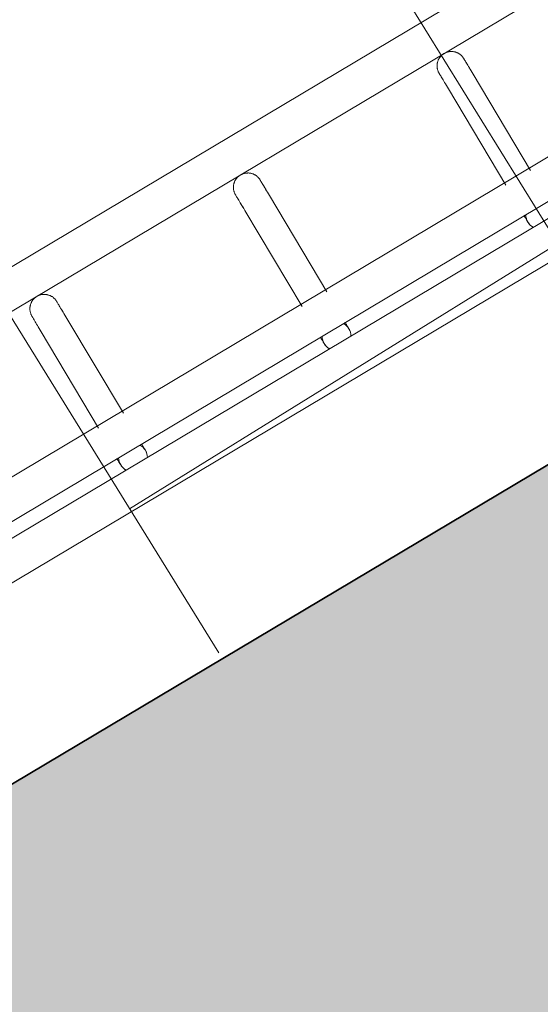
# Model space of a CAD drawing. Header units: metres. Extents: x 127444 to 127966, y 464485 to 464708.
# Tile 307 of 425: x 127924.45 to 127924.558, y 464650.159 to 464650.364. Entities that reach past the tile are written whole.
import ezdxf

# ---------------------------------------------------------------- set-up
doc = ezdxf.new("R2010")
doc.units = ezdxf.units.M
for name, color, linetype, lineweight in [('A-FLOR-HRAL', 11, 'Continuous', 9), ('B-WE-VH-VERHARDING_BETONSTRAATSTEEN-A-200', 8, 'Continuous', 9), ('N-WE-VH-VERHARDING_BETON-A', 252, 'Continuous', 18), ('N-WE-VH-VERHARDING_BETON-G', 252, 'Continuous', 35), ('S-BEAM', 12, 'Continuous', 9)]:
    doc.layers.add(name, color=color, linetype=linetype, lineweight=lineweight)

# ---------------------------------------------------------------- blocks, each defined once
blk = doc.blocks.new('34_22_B_BNP_Hekwerk_Integra_Schuin - Integra_Schuin_1000-4876941--2_00_00')
at = {"layer": 'A-FLOR-HRAL'}
for p, q in [((2736.98, 47.13), (-1956.09, 47.13)), ((-1956.09, 39.13), (2736.98, 39.13)), ((2736.97, 9.5), (-1956.09, 9.5)), ((-1956.09, 1.5), (2736.97, 1.5)), ((2736.97, -1.5), (-1956.09, -1.5)), ((-1956.09, -9.5), (2736.97, -9.5))]:
    blk.add_line(p, q, dxfattribs=at)
at = {"layer": 'S-BEAM'}
for p, q in [((283.55, 32.34), (283.55, 8.96)), ((283.55, 32.34), (283.55, 8.96)), ((283.55, 32.34), (283.55, 8.96)), ((283.55, 32.34), (283.55, 8.97)), ((289.55, 8.96), (289.55, 32.34)), ((289.55, 8.96), (289.55, 32.34)), ((289.55, 8.96), (289.55, 32.34)), ((289.55, 8.97), (289.55, 32.34)), ((332.95, 32.34), (332.95, 8.96)), ((332.95, 32.34), (332.95, 8.96)), ((332.95, 32.34), (332.95, 8.96)), ((332.95, 32.34), (332.95, 8.97)), ((338.95, 8.96), (338.95, 32.34)), ((338.95, 8.96), (338.95, 32.34)), ((338.95, 8.96), (338.95, 32.34)), ((338.95, 8.97), (338.95, 32.34)), ((382.39, 32.34), (382.39, 8.96)), ((382.39, 32.34), (382.39, 8.96)), ((382.39, 32.34), (382.39, 8.96)), ((382.39, 32.34), (382.39, 8.97)), ((388.39, 8.96), (388.39, 32.34)), ((388.39, 8.96), (388.39, 32.34)), ((388.39, 8.96), (388.39, 32.34)), ((388.39, 8.97), (388.39, 32.34))]:
    blk.add_line(p, q, dxfattribs=at)
at = {"layer": 'S-BEAM', "flags": 128}
for points in [[(283.55, 36.13), (283.55, 36.25), (283.56, 36.36), (283.57, 36.48), (283.59, 36.6), (283.61, 36.72), (283.64, 36.84), (283.67, 36.95), (283.7, 37.07), (283.74, 37.18), (283.79, 37.29), (283.84, 37.4), (283.89, 37.51), (283.95, 37.62), (284.01, 37.72), (284.08, 37.82), (284.15, 37.92), (284.22, 38.01), (284.3, 38.1), (284.38, 38.19), (284.46, 38.28), (284.55, 38.36), (284.64, 38.44), (284.73, 38.51), (284.83, 38.58), (284.93, 38.65), (285.03, 38.71), (285.14, 38.77), (285.24, 38.83), (285.35, 38.88), (285.46, 38.92), (285.58, 38.96), (285.69, 39), (285.81, 39.03), (285.92, 39.06), (286.04, 39.08), (286.16, 39.1), (286.28, 39.11), (286.4, 39.12), (286.52, 39.12), (286.64, 39.12), (286.76, 39.12), (286.88, 39.11), (287, 39.09), (287.12, 39.07), (287.23, 39.05), (287.35, 39.02), (287.46, 38.98), (287.58, 38.94), (287.69, 38.9), (287.8, 38.85), (287.91, 38.8), (288.01, 38.74), (288.12, 38.68), (288.22, 38.62), (288.32, 38.55), (288.41, 38.48), (288.51, 38.4), (288.6, 38.32), (288.68, 38.24), (288.76, 38.15), (288.84, 38.06), (288.92, 37.97), (288.99, 37.87), (289.06, 37.77), (289.12, 37.67), (289.18, 37.57), (289.24, 37.46), (289.29, 37.35), (289.34, 37.24), (289.38, 37.13), (289.42, 37.02), (289.45, 36.9), (289.48, 36.78), (289.5, 36.67), (289.52, 36.55), (289.54, 36.43), (289.55, 36.31), (289.55, 36.19), (289.55, 36.13)], [(283.59, 36.6), (283.61, 36.72), (283.64, 36.84), (283.67, 36.95), (283.7, 37.07), (283.74, 37.18), (283.79, 37.29), (283.84, 37.4), (283.89, 37.51), (283.95, 37.62), (284.01, 37.72), (284.08, 37.82), (284.15, 37.92), (284.22, 38.01), (284.3, 38.1), (284.38, 38.19), (284.46, 38.28), (284.55, 38.36), (284.64, 38.44), (284.73, 38.51), (284.83, 38.58), (284.93, 38.65), (285.03, 38.71), (285.14, 38.77), (285.24, 38.83), (285.35, 38.88), (285.46, 38.92), (285.58, 38.96), (285.69, 39), (285.81, 39.03), (285.92, 39.06), (286.04, 39.08), (286.16, 39.1), (286.28, 39.11), (286.4, 39.12), (286.52, 39.12), (286.64, 39.12), (286.76, 39.12), (286.88, 39.11), (287, 39.09), (287.12, 39.07), (287.23, 39.05), (287.35, 39.02), (287.46, 38.98), (287.58, 38.94), (287.69, 38.9), (287.8, 38.85), (287.91, 38.8), (288.01, 38.74), (288.12, 38.68), (288.22, 38.62), (288.32, 38.55), (288.41, 38.48), (288.51, 38.4), (288.6, 38.32), (288.68, 38.24), (288.76, 38.15), (288.84, 38.06), (288.92, 37.97), (288.99, 37.87), (289.06, 37.77), (289.12, 37.67), (289.18, 37.57), (289.24, 37.46), (289.29, 37.35), (289.34, 37.24), (289.38, 37.13), (289.42, 37.02), (289.45, 36.9), (289.48, 36.78), (289.5, 36.67), (289.52, 36.55), (289.54, 36.43), (289.55, 36.31), (289.55, 36.19), (289.55, 36.13)], [(332.95, 36.13), (332.95, 36.25), (332.96, 36.36), (332.97, 36.48), (332.99, 36.6), (333.01, 36.72), (333.04, 36.84), (333.07, 36.95), (333.1, 37.07), (333.14, 37.18), (333.19, 37.29), (333.24, 37.4), (333.29, 37.51), (333.35, 37.62), (333.41, 37.72), (333.48, 37.82), (333.55, 37.92), (333.62, 38.01), (333.7, 38.1), (333.78, 38.19), (333.86, 38.28), (333.95, 38.36), (334.04, 38.44), (334.13, 38.51), (334.23, 38.58), (334.33, 38.65), (334.43, 38.71), (334.54, 38.77), (334.64, 38.83), (334.75, 38.88), (334.86, 38.92), (334.98, 38.96), (335.09, 39), (335.21, 39.03), (335.32, 39.06), (335.44, 39.08), (335.56, 39.1), (335.68, 39.11), (335.8, 39.12), (335.92, 39.12), (336.04, 39.12), (336.16, 39.12), (336.28, 39.11), (336.4, 39.09), (336.52, 39.07), (336.63, 39.05), (336.75, 39.02), (336.86, 38.98), (336.98, 38.94), (337.09, 38.9), (337.2, 38.85), (337.31, 38.8), (337.41, 38.74), (337.52, 38.68), (337.62, 38.62), (337.72, 38.55), (337.81, 38.48), (337.91, 38.4), (337.99, 38.32), (338.08, 38.24), (338.16, 38.15), (338.24, 38.06), (338.32, 37.97), (338.39, 37.87), (338.46, 37.77), (338.52, 37.67), (338.58, 37.57), (338.64, 37.46), (338.69, 37.35), (338.74, 37.24), (338.78, 37.13), (338.82, 37.02), (338.85, 36.9), (338.88, 36.78), (338.9, 36.67), (338.92, 36.55), (338.94, 36.43), (338.95, 36.31), (338.95, 36.19), (338.95, 36.13)], [(332.99, 36.6), (333.01, 36.72), (333.04, 36.84), (333.07, 36.95), (333.1, 37.07), (333.14, 37.18), (333.19, 37.29), (333.24, 37.4), (333.29, 37.51), (333.35, 37.62), (333.41, 37.72), (333.48, 37.82), (333.55, 37.92), (333.62, 38.01), (333.7, 38.1), (333.78, 38.19), (333.86, 38.28), (333.95, 38.36), (334.04, 38.44), (334.13, 38.51), (334.23, 38.58), (334.33, 38.65), (334.43, 38.71), (334.54, 38.77), (334.64, 38.83), (334.75, 38.88), (334.86, 38.92), (334.98, 38.96), (335.09, 39), (335.21, 39.03), (335.32, 39.06), (335.44, 39.08), (335.56, 39.1), (335.68, 39.11), (335.8, 39.12), (335.92, 39.12), (336.04, 39.12), (336.16, 39.12), (336.28, 39.11), (336.4, 39.09), (336.52, 39.07), (336.63, 39.05), (336.75, 39.02), (336.86, 38.98), (336.98, 38.94), (337.09, 38.9), (337.2, 38.85), (337.31, 38.8), (337.41, 38.74), (337.52, 38.68), (337.62, 38.62), (337.72, 38.55), (337.81, 38.48), (337.91, 38.4), (337.99, 38.32), (338.08, 38.24), (338.16, 38.15), (338.24, 38.06), (338.32, 37.97), (338.39, 37.87), (338.46, 37.77), (338.52, 37.67), (338.58, 37.57), (338.64, 37.46), (338.69, 37.35), (338.74, 37.24), (338.78, 37.13), (338.82, 37.02), (338.85, 36.9), (338.88, 36.78), (338.9, 36.67), (338.92, 36.55), (338.94, 36.43), (338.95, 36.31), (338.95, 36.19), (338.95, 36.13)], [(382.39, 36.13), (382.39, 36.25), (382.4, 36.36), (382.41, 36.48), (382.43, 36.6), (382.45, 36.72), (382.48, 36.84), (382.51, 36.95), (382.54, 37.07), (382.58, 37.18), (382.63, 37.29), (382.68, 37.4), (382.73, 37.51), (382.79, 37.62), (382.85, 37.72), (382.91, 37.82), (382.98, 37.92), (383.06, 38.01), (383.13, 38.1), (383.22, 38.19), (383.3, 38.28), (383.39, 38.36), (383.48, 38.44), (383.57, 38.51), (383.67, 38.58), (383.77, 38.65), (383.87, 38.71), (383.98, 38.77), (384.08, 38.83), (384.19, 38.88), (384.3, 38.92), (384.42, 38.96), (384.53, 39), (384.65, 39.03), (384.76, 39.06), (384.88, 39.08), (385, 39.1), (385.12, 39.11), (385.24, 39.12), (385.36, 39.12), (385.48, 39.12), (385.6, 39.12), (385.72, 39.11), (385.84, 39.09), (385.95, 39.07), (386.07, 39.05), (386.19, 39.02), (386.3, 38.98), (386.42, 38.94), (386.53, 38.9), (386.64, 38.85), (386.75, 38.8), (386.85, 38.74), (386.96, 38.68), (387.06, 38.62), (387.16, 38.55), (387.25, 38.48), (387.34, 38.4), (387.43, 38.32), (387.52, 38.24), (387.6, 38.15), (387.68, 38.06), (387.76, 37.97), (387.83, 37.87), (387.9, 37.77), (387.96, 37.67), (388.02, 37.57), (388.08, 37.46), (388.13, 37.35), (388.17, 37.24), (388.22, 37.13), (388.25, 37.02), (388.29, 36.9), (388.32, 36.78), (388.34, 36.67), (388.36, 36.55), (388.37, 36.43), (388.38, 36.31), (388.39, 36.19), (388.39, 36.13)], [(382.43, 36.6), (382.45, 36.72), (382.48, 36.84), (382.51, 36.95), (382.54, 37.07), (382.58, 37.18), (382.63, 37.29), (382.68, 37.4), (382.73, 37.51), (382.79, 37.62), (382.85, 37.72), (382.91, 37.82), (382.98, 37.92), (383.06, 38.01), (383.13, 38.1), (383.22, 38.19), (383.3, 38.28), (383.39, 38.36), (383.48, 38.44), (383.57, 38.51), (383.67, 38.58), (383.77, 38.65), (383.87, 38.71), (383.98, 38.77), (384.08, 38.83), (384.19, 38.88), (384.3, 38.92), (384.42, 38.96), (384.53, 39), (384.65, 39.03), (384.76, 39.06), (384.88, 39.08), (385, 39.1), (385.12, 39.11), (385.24, 39.12), (385.36, 39.12), (385.48, 39.12), (385.6, 39.12), (385.72, 39.11), (385.84, 39.09), (385.95, 39.07), (386.07, 39.05), (386.19, 39.02), (386.3, 38.98), (386.42, 38.94), (386.53, 38.9), (386.64, 38.85), (386.75, 38.8), (386.85, 38.74), (386.96, 38.68), (387.06, 38.62), (387.16, 38.55), (387.25, 38.48), (387.34, 38.4), (387.43, 38.32), (387.52, 38.24), (387.6, 38.15), (387.68, 38.06), (387.76, 37.97), (387.83, 37.87), (387.9, 37.77), (387.96, 37.67), (388.02, 37.57), (388.08, 37.46), (388.13, 37.35), (388.17, 37.24), (388.22, 37.13), (388.25, 37.02), (388.29, 36.9), (388.32, 36.78), (388.34, 36.67), (388.36, 36.55), (388.37, 36.43), (388.38, 36.31), (388.39, 36.19), (388.39, 36.13)], [(283.55, 32.34), (283.55, 32.75), (283.55, 33.15), (283.55, 33.52), (283.55, 33.87), (283.55, 34.2), (283.55, 34.5), (283.55, 34.78), (283.55, 35.03), (283.55, 35.26), (283.55, 35.46), (283.55, 35.64), (283.55, 35.78), (283.55, 35.91), (283.55, 36), (283.55, 36.07), (283.55, 36.11), (283.55, 36.13)], [(283.55, 36.13), (283.55, 36.11), (283.55, 36.07), (283.55, 36), (283.55, 35.91), (283.55, 35.79), (283.55, 35.64), (283.55, 35.46), (283.55, 35.26), (283.55, 35.04), (283.55, 34.78), (283.55, 34.51), (283.55, 34.2), (283.55, 33.88), (283.55, 33.53), (283.55, 33.16), (283.55, 32.76), (283.55, 32.34), (283.55, 32.34)], [(289.55, 32.34), (289.55, 32.75), (289.55, 33.15), (289.55, 33.52), (289.55, 33.87), (289.55, 34.2), (289.55, 34.5), (289.55, 34.78), (289.55, 35.03), (289.55, 35.26), (289.55, 35.46), (289.55, 35.64), (289.55, 35.78), (289.55, 35.91), (289.55, 36), (289.55, 36.07), (289.55, 36.11), (289.55, 36.13)], [(289.55, 36.13), (289.55, 36.11), (289.55, 36.07), (289.55, 36), (289.55, 35.91), (289.55, 35.79), (289.55, 35.64), (289.55, 35.46), (289.55, 35.26), (289.55, 35.04), (289.55, 34.78), (289.55, 34.51), (289.55, 34.2), (289.55, 33.88), (289.55, 33.53), (289.55, 33.16), (289.55, 32.76), (289.55, 32.34), (289.55, 32.34)], [(289.55, 33.52), (289.55, 33.87), (289.55, 34.2), (289.55, 34.5), (289.55, 34.78), (289.55, 35.03), (289.55, 35.26), (289.55, 35.46), (289.55, 35.64), (289.55, 35.78), (289.55, 35.91), (289.55, 36), (289.55, 36.07), (289.55, 36.11), (289.55, 36.13)], [(289.55, 36.13), (289.55, 36.11), (289.55, 36.07), (289.55, 36), (289.55, 35.91), (289.55, 35.79), (289.55, 35.64), (289.55, 35.46), (289.55, 35.26), (289.55, 35.04), (289.55, 34.78), (289.55, 34.51), (289.55, 34.2), (289.55, 33.88), (289.55, 33.53)], [(332.95, 32.34), (332.95, 32.75), (332.95, 33.15), (332.95, 33.52), (332.95, 33.87), (332.95, 34.2), (332.95, 34.5), (332.95, 34.78), (332.95, 35.03), (332.95, 35.26), (332.95, 35.46), (332.95, 35.64), (332.95, 35.78), (332.95, 35.91), (332.95, 36), (332.95, 36.07), (332.95, 36.11), (332.95, 36.13)], [(332.95, 36.13), (332.95, 36.11), (332.95, 36.07), (332.95, 36), (332.95, 35.91), (332.95, 35.79), (332.95, 35.64), (332.95, 35.46), (332.95, 35.26), (332.95, 35.04), (332.95, 34.78), (332.95, 34.51), (332.95, 34.2), (332.95, 33.88), (332.95, 33.53), (332.95, 33.16), (332.95, 32.76), (332.95, 32.34), (332.95, 32.34)], [(338.95, 32.34), (338.95, 32.75), (338.95, 33.15), (338.95, 33.52), (338.95, 33.87), (338.95, 34.2), (338.95, 34.5), (338.95, 34.78), (338.95, 35.03), (338.95, 35.26), (338.95, 35.46), (338.95, 35.64), (338.95, 35.78), (338.95, 35.91), (338.95, 36), (338.95, 36.07), (338.95, 36.11), (338.95, 36.13)], [(338.95, 36.13), (338.95, 36.11), (338.95, 36.07), (338.95, 36), (338.95, 35.91), (338.95, 35.79), (338.95, 35.64), (338.95, 35.46), (338.95, 35.26), (338.95, 35.04), (338.95, 34.78), (338.95, 34.51), (338.95, 34.2), (338.95, 33.88), (338.95, 33.53), (338.95, 33.16), (338.95, 32.76), (338.95, 32.34), (338.95, 32.34)], [(338.95, 33.52), (338.95, 33.87), (338.95, 34.2), (338.95, 34.5), (338.95, 34.78), (338.95, 35.03), (338.95, 35.26), (338.95, 35.46), (338.95, 35.64), (338.95, 35.78), (338.95, 35.91), (338.95, 36), (338.95, 36.07), (338.95, 36.11), (338.95, 36.13)], [(338.95, 36.13), (338.95, 36.11), (338.95, 36.07), (338.95, 36), (338.95, 35.91), (338.95, 35.79), (338.95, 35.64), (338.95, 35.46), (338.95, 35.26), (338.95, 35.04), (338.95, 34.78), (338.95, 34.51), (338.95, 34.2), (338.95, 33.88), (338.95, 33.53)], [(382.39, 32.34), (382.39, 32.75), (382.39, 33.15), (382.39, 33.52), (382.39, 33.87), (382.39, 34.2), (382.39, 34.5), (382.39, 34.78), (382.39, 35.03), (382.39, 35.26), (382.39, 35.46), (382.39, 35.64), (382.39, 35.78), (382.39, 35.91), (382.39, 36), (382.39, 36.07), (382.39, 36.11), (382.39, 36.13)], [(382.39, 36.13), (382.39, 36.11), (382.39, 36.07), (382.39, 36), (382.39, 35.91), (382.39, 35.79), (382.39, 35.64), (382.39, 35.46), (382.39, 35.26), (382.39, 35.04), (382.39, 34.78), (382.39, 34.51), (382.39, 34.2), (382.39, 33.88), (382.39, 33.53), (382.39, 33.16), (382.39, 32.76), (382.39, 32.34), (382.39, 32.34)], [(388.39, 32.34), (388.39, 32.75), (388.39, 33.15), (388.39, 33.52), (388.39, 33.87), (388.39, 34.2), (388.39, 34.5), (388.39, 34.78), (388.39, 35.03), (388.39, 35.26), (388.39, 35.46), (388.39, 35.64), (388.39, 35.78), (388.39, 35.91), (388.39, 36), (388.39, 36.07), (388.39, 36.11), (388.39, 36.13)], [(388.39, 36.13), (388.39, 36.11), (388.39, 36.07), (388.39, 36), (388.39, 35.91), (388.39, 35.79), (388.39, 35.64), (388.39, 35.46), (388.39, 35.26), (388.39, 35.04), (388.39, 34.78), (388.39, 34.51), (388.39, 34.2), (388.39, 33.88), (388.39, 33.53), (388.39, 33.16), (388.39, 32.76), (388.39, 32.34), (388.39, 32.34)], [(388.39, 33.52), (388.39, 33.87), (388.39, 34.2), (388.39, 34.5), (388.39, 34.78), (388.39, 35.03), (388.39, 35.26), (388.39, 35.46), (388.39, 35.64), (388.39, 35.78), (388.39, 35.91), (388.39, 36), (388.39, 36.07), (388.39, 36.11), (388.39, 36.13)], [(388.39, 36.13), (388.39, 36.11), (388.39, 36.07), (388.39, 36), (388.39, 35.91), (388.39, 35.79), (388.39, 35.64), (388.39, 35.46), (388.39, 35.26), (388.39, 35.04), (388.39, 34.78), (388.39, 34.51), (388.39, 34.2), (388.39, 33.88), (388.39, 33.53)], [(283.55, 32.34), (283.55, 32.75), (283.55, 33.15), (283.55, 33.52), (283.55, 33.87), (283.55, 34.2)], [(283.55, 34.2), (283.55, 33.88), (283.55, 33.53), (283.55, 33.16), (283.55, 32.76), (283.55, 32.34), (283.55, 32.34)], [(332.95, 32.34), (332.95, 32.75), (332.95, 33.15), (332.95, 33.52), (332.95, 33.87), (332.95, 34.2)], [(332.95, 34.2), (332.95, 33.88), (332.95, 33.53), (332.95, 33.16), (332.95, 32.76), (332.95, 32.34), (332.95, 32.34)], [(382.39, 32.34), (382.39, 32.75), (382.39, 33.15), (382.39, 33.52), (382.39, 33.87), (382.39, 34.2)], [(382.39, 34.2), (382.39, 33.88), (382.39, 33.53), (382.39, 33.16), (382.39, 32.76), (382.39, 32.34), (382.39, 32.34)], [(283.55, 1.58), (283.55, 1.38), (283.55, 1.19), (283.55, 1.02), (283.55, 0.86), (283.55, 0.71), (283.55, 0.58), (283.55, 0.46), (283.55, 0.35), (283.55, 0.26), (283.55, 0.18), (283.55, 0.12), (283.55, 0.07), (283.55, 0.03), (283.55, 0.01), (283.55, 0)], [(283.55, 1.58), (283.55, 1.38), (283.55, 1.19), (283.55, 1.02), (283.55, 0.86), (283.55, 0.71), (283.55, 0.58), (283.55, 0.46), (283.55, 0.35), (283.55, 0.26), (283.55, 0.18), (283.55, 0.12), (283.55, 0.07), (283.55, 0.03), (283.55, 0.01), (283.55, 0)], [(283.55, 0), (283.55, 0.01), (283.55, 0.03), (283.55, 0.06), (283.55, 0.11), (283.55, 0.18), (283.55, 0.26), (283.55, 0.35), (283.55, 0.46), (283.55, 0.58), (283.55, 0.71), (283.55, 0.86), (283.55, 1.02), (283.55, 1.19), (283.55, 1.37), (283.55, 1.57)], [(283.55, 0), (283.55, 0.01), (283.55, 0.03), (283.55, 0.06), (283.55, 0.11), (283.55, 0.18), (283.55, 0.26), (283.55, 0.35), (283.55, 0.46), (283.55, 0.58), (283.55, 0.71), (283.55, 0.86), (283.55, 1.02), (283.55, 1.19), (283.55, 1.37), (283.55, 1.57)], [(283.6, -0.54), (283.58, -0.42), (283.57, -0.3), (283.56, -0.18), (283.55, -0.06), (283.55, 0)], [(283.6, -0.54), (283.58, -0.42), (283.57, -0.3), (283.56, -0.18), (283.55, -0.06), (283.55, 0)], [(289.55, 0), (289.55, -0.12), (289.54, -0.24), (289.53, -0.36), (289.51, -0.48), (289.49, -0.6)], [(289.55, 0), (289.55, -0.12), (289.54, -0.24), (289.53, -0.36), (289.51, -0.48), (289.49, -0.6)], [(289.55, 1.58), (289.55, 1.38), (289.55, 1.19), (289.55, 1.02), (289.55, 0.86), (289.55, 0.71), (289.55, 0.58), (289.55, 0.46), (289.55, 0.35), (289.55, 0.26), (289.55, 0.18), (289.55, 0.12), (289.55, 0.07), (289.55, 0.03), (289.55, 0.01), (289.55, 0)], [(289.55, 1.58), (289.55, 1.38), (289.55, 1.19), (289.55, 1.02), (289.55, 0.86), (289.55, 0.71), (289.55, 0.58), (289.55, 0.46), (289.55, 0.35), (289.55, 0.26), (289.55, 0.18), (289.55, 0.12), (289.55, 0.07), (289.55, 0.03), (289.55, 0.01), (289.55, 0)], [(289.55, 0), (289.55, 0.01), (289.55, 0.03), (289.55, 0.06), (289.55, 0.11), (289.55, 0.18), (289.55, 0.26), (289.55, 0.35), (289.55, 0.46), (289.55, 0.58), (289.55, 0.71), (289.55, 0.86), (289.55, 1.02), (289.55, 1.19), (289.55, 1.37), (289.55, 1.57)], [(289.55, 0), (289.55, 0.01), (289.55, 0.03), (289.55, 0.06), (289.55, 0.11), (289.55, 0.18), (289.55, 0.26), (289.55, 0.35), (289.55, 0.46), (289.55, 0.58), (289.55, 0.71), (289.55, 0.86), (289.55, 1.02), (289.55, 1.19), (289.55, 1.37), (289.55, 1.57)], [(332.95, 1.58), (332.95, 1.38), (332.95, 1.19), (332.95, 1.02), (332.95, 0.86), (332.95, 0.71), (332.95, 0.58), (332.95, 0.46), (332.95, 0.35), (332.95, 0.26), (332.95, 0.18), (332.95, 0.12), (332.95, 0.07), (332.95, 0.03), (332.95, 0.01), (332.95, 0)], [(332.95, 1.58), (332.95, 1.38), (332.95, 1.19), (332.95, 1.02), (332.95, 0.86), (332.95, 0.71), (332.95, 0.58), (332.95, 0.46), (332.95, 0.35), (332.95, 0.26), (332.95, 0.18), (332.95, 0.12), (332.95, 0.07), (332.95, 0.03), (332.95, 0.01), (332.95, 0)], [(332.95, 0), (332.95, 0.01), (332.95, 0.03), (332.95, 0.06), (332.95, 0.11), (332.95, 0.18), (332.95, 0.26), (332.95, 0.35), (332.95, 0.46), (332.95, 0.58), (332.95, 0.71), (332.95, 0.86), (332.95, 1.02), (332.95, 1.19), (332.95, 1.37), (332.95, 1.57)], [(332.95, 0), (332.95, 0.01), (332.95, 0.03), (332.95, 0.06), (332.95, 0.11), (332.95, 0.18), (332.95, 0.26), (332.95, 0.35), (332.95, 0.46), (332.95, 0.58), (332.95, 0.71), (332.95, 0.86), (332.95, 1.02), (332.95, 1.19), (332.95, 1.37), (332.95, 1.57)], [(333, -0.54), (332.98, -0.42), (332.97, -0.3), (332.96, -0.18), (332.95, -0.06), (332.95, 0)], [(333, -0.54), (332.98, -0.42), (332.97, -0.3), (332.96, -0.18), (332.95, -0.06), (332.95, 0)], [(338.95, 0), (338.95, -0.12), (338.94, -0.24), (338.93, -0.36), (338.91, -0.48), (338.89, -0.6)], [(338.95, 0), (338.95, -0.12), (338.94, -0.24), (338.93, -0.36), (338.91, -0.48), (338.89, -0.6)], [(338.95, 1.58), (338.95, 1.38), (338.95, 1.19), (338.95, 1.02), (338.95, 0.86), (338.95, 0.71), (338.95, 0.58), (338.95, 0.46), (338.95, 0.35), (338.95, 0.26), (338.95, 0.18), (338.95, 0.12), (338.95, 0.07), (338.95, 0.03), (338.95, 0.01), (338.95, 0)], [(338.95, 1.58), (338.95, 1.38), (338.95, 1.19), (338.95, 1.02), (338.95, 0.86), (338.95, 0.71), (338.95, 0.58), (338.95, 0.46), (338.95, 0.35), (338.95, 0.26), (338.95, 0.18), (338.95, 0.12), (338.95, 0.07), (338.95, 0.03), (338.95, 0.01), (338.95, 0)], [(338.95, 0), (338.95, 0.01), (338.95, 0.03), (338.95, 0.06), (338.95, 0.11), (338.95, 0.18), (338.95, 0.26), (338.95, 0.35), (338.95, 0.46), (338.95, 0.58), (338.95, 0.71), (338.95, 0.86), (338.95, 1.02), (338.95, 1.19), (338.95, 1.37), (338.95, 1.57)], [(338.95, 0), (338.95, 0.01), (338.95, 0.03), (338.95, 0.06), (338.95, 0.11), (338.95, 0.18), (338.95, 0.26), (338.95, 0.35), (338.95, 0.46), (338.95, 0.58), (338.95, 0.71), (338.95, 0.86), (338.95, 1.02), (338.95, 1.19), (338.95, 1.37), (338.95, 1.57)], [(382.39, 1.58), (382.39, 1.38), (382.39, 1.19), (382.39, 1.02), (382.39, 0.86), (382.39, 0.71), (382.39, 0.58), (382.39, 0.46), (382.39, 0.35), (382.39, 0.26), (382.39, 0.18), (382.39, 0.12), (382.39, 0.07), (382.39, 0.03), (382.39, 0.01), (382.39, 0)], [(382.39, 1.58), (382.39, 1.38), (382.39, 1.19), (382.39, 1.02), (382.39, 0.86), (382.39, 0.71), (382.39, 0.58), (382.39, 0.46), (382.39, 0.35), (382.39, 0.26), (382.39, 0.18), (382.39, 0.12), (382.39, 0.07), (382.39, 0.03), (382.39, 0.01), (382.39, 0)], [(382.39, 0), (382.39, 0.01), (382.39, 0.03), (382.39, 0.06), (382.39, 0.11), (382.39, 0.18), (382.39, 0.26), (382.39, 0.35), (382.39, 0.46), (382.39, 0.58), (382.39, 0.71), (382.39, 0.86), (382.39, 1.02), (382.39, 1.19), (382.39, 1.37), (382.39, 1.57)], [(382.39, 0), (382.39, 0.01), (382.39, 0.03), (382.39, 0.06), (382.39, 0.11), (382.39, 0.18), (382.39, 0.26), (382.39, 0.35), (382.39, 0.46), (382.39, 0.58), (382.39, 0.71), (382.39, 0.86), (382.39, 1.02), (382.39, 1.19), (382.39, 1.37), (382.39, 1.57)], [(382.44, -0.54), (382.42, -0.42), (382.41, -0.3), (382.4, -0.18), (382.39, -0.06), (382.39, 0)], [(382.44, -0.54), (382.42, -0.42), (382.41, -0.3), (382.4, -0.18), (382.39, -0.06), (382.39, 0)], [(283.98, -1.55), (283.92, -1.44), (283.87, -1.34), (283.81, -1.23)], [(283.98, -1.55), (283.92, -1.44), (283.87, -1.34), (283.81, -1.23)], [(333.38, -1.55), (333.32, -1.44), (333.27, -1.34), (333.21, -1.23)], [(333.38, -1.55), (333.32, -1.44), (333.27, -1.34), (333.21, -1.23)], [(382.82, -1.55), (382.76, -1.44), (382.7, -1.34), (382.65, -1.23)], [(382.82, -1.55), (382.76, -1.44), (382.7, -1.34), (382.65, -1.23)]]:
    blk.add_lwpolyline(points, dxfattribs=at)
at = {"layer": 'S-BEAM'}
for centre, start, end in [((286.55, 0), 150, 180), ((286.55, 0), 165, 180), ((286.55, 0), 180, 210), ((286.55, 0), 180, 195), ((286.55, 0), 0, 30), ((286.55, 0), 330, 0), ((286.55, 0), 0, 15), ((286.55, 0), 345, 0), ((335.95, 0), 150, 180), ((335.95, 0), 165, 180), ((335.95, 0), 180, 210), ((335.95, 0), 180, 195), ((335.95, 0), 0, 30), ((335.95, 0), 330, 0), ((335.95, 0), 0, 15), ((335.95, 0), 345, 0), ((385.39, 0), 150, 180), ((385.39, 0), 165, 180), ((385.39, 0), 180, 210), ((385.39, 0), 180, 195)]:
    blk.add_arc(centre, 3, start, end, dxfattribs=at)

msp = doc.modelspace()

# ---------------------------------------------------------------- hatches: boundary and pattern name
at = {"layer": 'B-WE-VH-VERHARDING_BETONSTRAATSTEEN-A-200'}
h = msp.add_hatch(dxfattribs=at)
h.set_pattern_fill('AVH-BSS_KEIFORMAAT_ELLEBOOG-SO', color=256, angle=1, pattern_type=2)
h.set_pattern_definition([(31.81611, (127908.58607, 464613.06392), (0.03386772, 0.14457862), [0.315, -0.105]), (301.81611, (127908.47536, 464613.24236), (0.03386772, 0.14457862), [0.315, -0.105])])
h.paths.add_polyline_path([(127940.57923, 464651.66311), (127937.65926, 464649.92134), (127938.01786, 464649.32017), (127940.93783, 464651.06194)], flags=16)
h.paths.add_polyline_path([(127944.2228, 464653.02142), (127943.8642, 464653.62259), (127940.94423, 464651.88083), (127941.30283, 464651.27966)], flags=16)
edge = h.paths.add_edge_path(flags=16)
edge.add_arc((127917.88105, 464700.47107), 0.4, 30.8149, 210.8149)
edge.add_line((127917.53752, 464700.26616), (127921.37951, 464693.82496))
edge.add_arc((127921.72304, 464694.02987), 0.4, 210.8149, 390.8149)
edge.add_line((127922.06657, 464694.23477), (127918.22458, 464700.67597))
edge = h.paths.add_edge_path()
edge.add_line((127929.24995, 464697.53579), (127928.80329, 464697.26935))
edge.add_line((127928.80329, 464697.26935), (127928.62665, 464697.56548))
edge.add_line((127928.62665, 464697.56548), (127924.41416, 464695.05272))
edge.add_line((127924.41416, 464695.05272), (127919.91876, 464702.589))
edge.add_arc((127922.49521, 464704.12585), 3, 146.6578, 210.81611, ccw=False)
edge.add_line((127919.989, 464705.77476), (127913.63025, 464701.98178))
edge.add_arc((127913.33915, 464701.57526), 0.5, 30.8162, 54.3942, ccw=False)
edge.add_line((127913.76856, 464701.8314), (127919.60859, 464692.04091))
edge.add_arc((127919.17411, 464691.7839), 0.50481, -52.9525, 30.6058, ccw=False)
edge.add_line((127919.47824, 464691.381), (127915.65218, 464689.09885))
edge.add_line((127915.65218, 464689.09885), (127916.2004, 464688.17979))
edge.add_line((127916.2004, 464688.17979), (127915.59923, 464687.82119))
edge.add_line((127915.59923, 464687.82119), (127915.05101, 464688.74026))
edge.add_line((127915.05101, 464688.74026), (127913.20424, 464687.63872))
edge.add_line((127913.20424, 464687.63872), (127914.89256, 464684.76207))
edge.add_line((127914.89256, 464684.76207), (127915.59184, 464684.79392))
edge.add_line((127915.59184, 464684.79392), (127915.63332, 464683.88302))
edge.add_line((127915.63332, 464683.88302), (127917.341, 464684.90122))
edge.add_line((127917.341, 464684.90122), (127916.77749, 464685.84591))
edge.add_line((127916.77749, 464685.84591), (127917.37866, 464686.20451))
edge.add_line((127917.37866, 464686.20451), (127918.50568, 464684.31512))
edge.add_line((127918.50568, 464684.31512), (127917.90451, 464683.95652))
edge.add_line((127917.90451, 464683.95652), (127919.08277, 464681.98124))
edge.add_line((127919.08277, 464681.98124), (127919.68394, 464682.33984))
edge.add_line((127919.68394, 464682.33984), (127921.4257, 464679.41987))
edge.add_line((127921.4257, 464679.41987), (127920.82453, 464679.06127))
edge.add_line((127920.82453, 464679.06127), (127922.00279, 464677.08599))
edge.add_line((127922.00279, 464677.08599), (127922.60396, 464677.44459))
edge.add_line((127922.60396, 464677.44459), (127923.73098, 464675.5552))
edge.add_line((127923.73098, 464675.5552), (127923.12981, 464675.1966))
edge.add_line((127923.12981, 464675.1966), (127924.61544, 464672.70603))
edge.add_line((127924.61544, 464672.70603), (127925.21661, 464673.06463))
edge.add_line((127925.21661, 464673.06463), (127926.34363, 464671.17523))
edge.add_line((127926.34363, 464671.17523), (127927.82926, 464668.68467))
edge.add_line((127927.82926, 464668.68467), (127928.95628, 464666.79527))
edge.add_line((127928.95628, 464666.79527), (127930.44191, 464664.30471))
edge.add_line((127930.44191, 464664.30471), (127931.56893, 464662.41531))
edge.add_line((127931.56893, 464662.41531), (127930.96776, 464662.05671))
edge.add_line((127930.96776, 464662.05671), (127932.45339, 464659.56615))
edge.add_line((127932.45339, 464659.56615), (127933.05456, 464659.92475))
edge.add_line((127933.05456, 464659.92475), (127934.18159, 464658.03535))
edge.add_line((127934.18159, 464658.03535), (127933.58041, 464657.67675))
edge.add_line((127933.58041, 464657.67675), (127933.90059, 464657.13999))
edge.add_line((127933.90059, 464657.13999), (127935.47222, 464658.07747))
edge.add_line((127935.47222, 464658.07747), (127936.59925, 464656.18808))
edge.add_line((127936.59925, 464656.18808), (127934.70986, 464655.06105))
edge.add_line((127934.70986, 464655.06105), (127933.96704, 464656.30634))
edge.add_line((127933.96704, 464656.30634), (127931.26177, 464654.69264))
edge.add_line((127931.26177, 464654.69264), (127931.62037, 464654.09147))
edge.add_line((127931.62037, 464654.09147), (127931.0192, 464653.73287))
edge.add_line((127931.0192, 464653.73287), (127930.66068, 464654.33409))
edge.add_line((127930.66068, 464654.33409), (127926.95213, 464652.12194))
edge.add_line((127926.95213, 464652.12194), (127930.18506, 464645.46298))
edge.add_line((127930.18506, 464645.46298), (127936.19927, 464649.05046))
edge.add_line((127936.19927, 464649.05046), (127936.55787, 464648.44929))
edge.add_line((127936.55787, 464648.44929), (127921.0133, 464639.17694))
edge.add_line((127921.0133, 464639.17694), (127920.84681, 464639.45605))
edge.add_line((127920.84681, 464639.45605), (127918.35625, 464637.97043))
edge.add_line((127918.35625, 464637.97043), (127918.90695, 464637.0472))
edge.add_line((127918.90695, 464637.0472), (127917.01756, 464635.92018))
edge.add_line((127917.01756, 464635.92018), (127916.46685, 464636.8434))
edge.add_line((127916.46685, 464636.8434), (127913.97628, 464635.35778))
edge.add_line((127913.97628, 464635.35778), (127914.14278, 464635.07866))
edge.add_line((127914.14278, 464635.07866), (127912.25338, 464633.95164))
edge.add_line((127912.25338, 464633.95164), (127915.11458, 464629.155))
edge.add_line((127915.11458, 464629.155), (127902.72187, 464621.76273))
edge.add_line((127902.72187, 464621.76273), (127903.5901, 464620.30719))
edge.add_line((127903.5901, 464620.30719), (127904.08821, 464620.60432))
edge.add_line((127904.08821, 464620.60432), (127904.44681, 464620.00315))
edge.add_line((127904.44681, 464620.00315), (127903.9487, 464619.70602))
edge.add_line((127903.9487, 464619.70602), (127905.69046, 464616.78605))
edge.add_line((127905.69046, 464616.78605), (127906.18858, 464617.08317))
edge.add_line((127906.18858, 464617.08317), (127906.54718, 464616.482))
edge.add_line((127906.54718, 464616.482), (127906.04906, 464616.18488))
edge.add_line((127906.04906, 464616.18488), (127907.79083, 464613.2649))
edge.add_line((127907.79083, 464613.2649), (127908.28894, 464613.56203))
edge.add_line((127908.28894, 464613.56203), (127908.58607, 464613.06392))
edge.add_line((127908.58607, 464613.06392), (127911.67781, 464614.90814))
edge.add_line((127911.67781, 464614.90814), (127911.38068, 464615.40625))
edge.add_line((127911.38068, 464615.40625), (127922.07294, 464621.78419))
edge.add_line((127922.07294, 464621.78419), (127922.37006, 464621.28608))
edge.add_line((127922.37006, 464621.28608), (127924.86063, 464622.7717))
edge.add_line((127924.86063, 464622.7717), (127924.5635, 464623.26982))
edge.add_line((127924.5635, 464623.26982), (127926.4529, 464624.39684))
edge.add_line((127926.4529, 464624.39684), (127926.75002, 464623.89873))
edge.add_line((127926.75002, 464623.89873), (127929.24059, 464625.38436))
edge.add_line((127929.24059, 464625.38436), (127928.94347, 464625.88247))
edge.add_line((127928.94347, 464625.88247), (127930.83286, 464627.00949))
edge.add_line((127930.83286, 464627.00949), (127931.12999, 464626.51138))
edge.add_line((127931.12999, 464626.51138), (127933.62055, 464627.99701))
edge.add_line((127933.62055, 464627.99701), (127933.32343, 464628.49512))
edge.add_line((127933.32343, 464628.49512), (127935.21282, 464629.62214))
edge.add_line((127935.21282, 464629.62214), (127935.50995, 464629.12403))
edge.add_line((127935.50995, 464629.12403), (127938.00051, 464630.60966))
edge.add_line((127938.00051, 464630.60966), (127937.96978, 464630.66119))
edge.add_line((127937.96978, 464630.66119), (127938.61389, 464631.0454))
edge.add_line((127938.61389, 464631.0454), (127938.3475, 464631.49198))
edge.add_line((127938.3475, 464631.49198), (127938.94867, 464631.85058))
edge.add_line((127938.94867, 464631.85058), (127939.21506, 464631.404))
edge.add_line((127939.21506, 464631.404), (127942.99385, 464633.65805))
edge.add_line((127942.99385, 464633.65805), (127942.72746, 464634.10463))
edge.add_line((127942.72746, 464634.10463), (127943.32863, 464634.46323))
edge.add_line((127943.32863, 464634.46323), (127943.59502, 464634.01665))
edge.add_line((127943.59502, 464634.01665), (127947.37381, 464636.2707))
edge.add_line((127947.37381, 464636.2707), (127947.10742, 464636.71728))
edge.add_line((127947.10742, 464636.71728), (127947.70859, 464637.07588))
edge.add_line((127947.70859, 464637.07588), (127947.97498, 464636.6293))
edge.add_line((127947.97498, 464636.6293), (127951.75377, 464638.88335))
edge.add_line((127951.75377, 464638.88335), (127951.48738, 464639.32993))
edge.add_line((127951.48738, 464639.32993), (127952.08855, 464639.68853))
edge.add_line((127952.08855, 464639.68853), (127952.35494, 464639.24195))
edge.add_line((127952.35494, 464639.24195), (127956.13373, 464641.496))
edge.add_line((127956.13373, 464641.496), (127955.86734, 464641.94258))
edge.add_line((127955.86734, 464641.94258), (127956.46851, 464642.30118))
edge.add_line((127956.46851, 464642.30118), (127956.7349, 464641.8546))
edge.add_line((127956.7349, 464641.8546), (127960.51369, 464644.10865))
edge.add_line((127960.51369, 464644.10865), (127960.2473, 464644.55523))
edge.add_line((127960.2473, 464644.55523), (127960.69389, 464644.82162))
edge.add_line((127960.69389, 464644.82162), (127959.27999, 464647.19196))
edge.add_line((127959.27999, 464647.19196), (127958.8334, 464646.92557))
edge.add_line((127958.8334, 464646.92557), (127958.47477, 464647.52678))
edge.add_line((127958.47477, 464647.52678), (127958.92142, 464647.79309))
edge.add_line((127958.92142, 464647.79309), (127958.87527, 464647.87041))
edge.add_line((127958.87527, 464647.87041), (127958.83663, 464647.84737))
edge.add_line((127958.83663, 464647.84737), (127958.29873, 464648.74912))
edge.add_line((127958.29873, 464648.74912), (127958.3374, 464648.77219))
edge.add_line((127958.3374, 464648.77219), (127958.29125, 464648.84946))
edge.add_line((127958.29125, 464648.84946), (127957.84469, 464648.58308))
edge.add_line((127957.84469, 464648.58308), (127957.48609, 464649.18425))
edge.add_line((127957.48609, 464649.18425), (127957.93268, 464649.45064))
edge.add_line((127957.93268, 464649.45064), (127955.52494, 464653.48708))
edge.add_line((127955.52494, 464653.48708), (127955.07836, 464653.22069))
edge.add_line((127955.07836, 464653.22069), (127954.71976, 464653.82186))
edge.add_line((127954.71976, 464653.82186), (127955.16635, 464654.08825))
edge.add_line((127955.16635, 464654.08825), (127952.76374, 464658.1161))
edge.add_line((127952.76374, 464658.1161), (127952.31714, 464657.8497))
edge.add_line((127952.31714, 464657.8497), (127951.95854, 464658.45088))
edge.add_line((127951.95854, 464658.45088), (127952.40514, 464658.71727))
edge.add_line((127952.40514, 464658.71727), (127950.1511, 464662.49607))
edge.add_line((127950.1511, 464662.49607), (127949.70449, 464662.22967))
edge.add_line((127949.70449, 464662.22967), (127949.34589, 464662.83084))
edge.add_line((127949.34589, 464662.83084), (127949.79248, 464663.09722))
edge.add_line((127949.79248, 464663.09722), (127947.53848, 464666.87604))
edge.add_line((127947.53848, 464666.87604), (127947.09184, 464666.60963))
edge.add_line((127947.09184, 464666.60963), (127946.73324, 464667.2108))
edge.add_line((127946.73324, 464667.2108), (127947.17983, 464667.47719))
edge.add_line((127947.17983, 464667.47719), (127944.92584, 464671.25601))
edge.add_line((127944.92584, 464671.25601), (127944.47919, 464670.98959))
edge.add_line((127944.47919, 464670.98959), (127944.12059, 464671.59076))
edge.add_line((127944.12059, 464671.59076), (127944.56722, 464671.85717))
edge.add_line((127944.56722, 464671.85717), (127942.31317, 464675.63596))
edge.add_line((127942.31317, 464675.63596), (127941.86654, 464675.36955))
edge.add_line((127941.86654, 464675.36955), (127941.50794, 464675.97072))
edge.add_line((127941.50794, 464675.97072), (127941.9546, 464676.23715))
edge.add_line((127941.9546, 464676.23715), (127939.7005, 464680.01591))
edge.add_line((127939.7005, 464680.01591), (127939.25413, 464679.74965))
edge.add_line((127939.25413, 464679.74965), (127938.89514, 464680.35059))
edge.add_line((127938.89514, 464680.35059), (127939.34202, 464680.61716))
edge.add_line((127939.34202, 464680.61716), (127937.08788, 464684.39589))
edge.add_line((127937.08788, 464684.39589), (127936.64124, 464684.12947))
edge.add_line((127936.64124, 464684.12947), (127936.28264, 464684.73064))
edge.add_line((127936.28264, 464684.73064), (127936.7293, 464684.99708))
edge.add_line((127936.7293, 464684.99708), (127934.47522, 464688.77585))
edge.add_line((127934.47522, 464688.77585), (127934.02859, 464688.50943))
edge.add_line((127934.02859, 464688.50943), (127933.66999, 464689.1106))
edge.add_line((127933.66999, 464689.1106), (127934.11664, 464689.37703))
edge.add_line((127934.11664, 464689.37703), (127931.8626, 464693.15582))
edge.add_line((127931.8626, 464693.15582), (127931.41594, 464692.88939))
edge.add_line((127931.41594, 464692.88939), (127931.05734, 464693.49056))
edge.add_line((127931.05734, 464693.49056), (127931.504, 464693.75699))
edge.add_line((127931.504, 464693.75699), (127929.24995, 464697.53579))
h.paths.add_polyline_path([(127958.14957, 464648.76494), (127958.25263, 464648.82642), (127958.88274, 464647.77007), (127958.77968, 464647.7086)], flags=17)
h = msp.add_hatch(dxfattribs=at)
h.set_pattern_fill('AVH-BSS_KEIFORMAAT_ELLEBOOG-SO', color=256, angle=1, pattern_type=2)
h.set_pattern_definition([(1, (2e-09, 52.72539), (0.103151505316, 0.106816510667), [0.315, -0.105]), (271, (-0.00367, 52.93536), (0.103151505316, 0.106816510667), [0.315, -0.105])])
h.paths.add_polyline_path([(127936.64375, 464648.50051), (127936.28515, 464649.10169), (127925.97936, 464642.95427), (127922.55986, 464648.68687), (127922.86045, 464648.86617), (127922.50185, 464649.46734), (127917.3531, 464646.39611), (127917.30336, 464647.21519), (127916.60409, 464647.18334), (127916.70418, 464644.98562), (127917.40346, 464645.01746), (127917.37714, 464645.59537), (127918.05108, 464645.99738), (127921.47058, 464640.26478), (127920.6547, 464639.77811), (127921.0133, 464639.17694)], flags=17)
h.paths.add_polyline_path([(127906.47784, 464630.50653), (127906.11925, 464631.1077), (127904.22985, 464629.98067), (127904.58845, 464629.3795)], flags=16)
h.paths.add_polyline_path([(127914.14278, 464635.07866), (127913.78418, 464635.67983), (127911.89478, 464634.55281), (127912.25338, 464633.95164)], flags=17)
h.paths.add_polyline_path([(127936.64375, 464648.50051), (127936.28515, 464649.10169), (127925.97936, 464642.95427), (127922.55986, 464648.68687), (127922.86045, 464648.86617), (127922.50185, 464649.46734), (127917.3531, 464646.39611), (127917.30336, 464647.21519), (127916.60409, 464647.18334), (127916.70418, 464644.98562), (127917.40346, 464645.01746), (127917.37714, 464645.59537), (127918.05108, 464645.99738), (127921.47058, 464640.26478), (127920.6547, 464639.77811), (127921.0133, 464639.17694)], flags=17)
edge = h.paths.add_edge_path(flags=16)
edge.add_arc((127906.61302, 464696.42456), 0.40001, 2.991, 182.2395)
edge.add_line((127906.21332, 464696.40893), (127906.72019, 464685.30208))
edge.add_arc((127907.11886, 464685.34036), 0.4005, 185.4842, 359.7384)
edge.add_line((127907.51936, 464685.33853), (127907.01249, 464696.44544))
edge = h.paths.add_edge_path()
edge.add_line((127915.6825, 464667.41804), (127916.38177, 464667.44989))
edge.add_line((127916.38177, 464667.44989), (127916.21855, 464671.03351))
edge.add_line((127916.21855, 464671.03351), (127915.51928, 464671.00166))
edge.add_line((127915.51928, 464671.00166), (127915.41918, 464673.19938))
edge.add_line((127915.41918, 464673.19938), (127916.11846, 464673.23123))
edge.add_line((127916.11846, 464673.23123), (127915.98254, 464676.21547))
edge.add_line((127915.98254, 464676.21547), (127915.28327, 464676.18363))
edge.add_line((127915.28327, 464676.18363), (127915.12857, 464679.58011))
edge.add_line((127915.12857, 464679.58011), (127915.82785, 464679.61195))
edge.add_line((127915.82785, 464679.61195), (127915.69193, 464682.5962))
edge.add_line((127915.69193, 464682.5962), (127914.99266, 464682.56435))
edge.add_line((127914.99266, 464682.56435), (127914.89029, 464684.81202))
edge.add_line((127914.89029, 464684.81202), (127913.20424, 464687.63872))
edge.add_line((127913.20424, 464687.63872), (127910.65997, 464686.12114))
edge.add_arc((127910.40161, 464686.54922), 0.50001, 182.6082, 301.1127, ccw=False)
edge.add_line((127909.90212, 464686.52647), (127909.31543, 464699.40799))
edge.add_line((127909.31543, 464699.40799), (127903.79014, 464696.11216))
edge.add_line((127903.79014, 464696.11216), (127904.50289, 464680.46465))
edge.add_line((127904.50289, 464680.46465), (127899.60241, 464680.24141))
edge.add_line((127899.60241, 464680.24141), (127899.92236, 464673.19029))
edge.add_line((127899.92236, 464673.19029), (127899.34297, 464673.1639))
edge.add_line((127899.34297, 464673.1639), (127899.50737, 464669.58033))
edge.add_line((127899.50737, 464669.58033), (127900.08677, 464669.60672))
edge.add_line((127900.08677, 464669.60672), (127900.18686, 464667.409))
edge.add_line((127900.18686, 464667.409), (127899.60746, 464667.38261))
edge.add_line((127899.60746, 464667.38261), (127899.77068, 464663.79899))
edge.add_line((127899.77068, 464663.79899), (127900.35008, 464663.82538))
edge.add_line((127900.35008, 464663.82538), (127900.45017, 464661.62766))
edge.add_line((127900.45017, 464661.62766), (127899.87077, 464661.60127))
edge.add_line((127899.87077, 464661.60127), (127900.03861, 464658.01786))
edge.add_line((127900.03861, 464658.01786), (127900.61801, 464658.04425))
edge.add_line((127900.61801, 464658.04425), (127900.71348, 464655.84631))
edge.add_line((127900.71348, 464655.84631), (127900.13408, 464655.81992))
edge.add_line((127900.13408, 464655.81992), (127900.2973, 464652.2363))
edge.add_line((127900.2973, 464652.2363), (127900.8767, 464652.26269))
edge.add_line((127900.8767, 464652.26269), (127900.9768, 464650.06497))
edge.add_line((127900.9768, 464650.06497), (127900.3974, 464650.03858))
edge.add_line((127900.3974, 464650.03858), (127900.56061, 464646.45496))
edge.add_line((127900.56061, 464646.45496), (127901.14001, 464646.48135))
edge.add_line((127901.14001, 464646.48135), (127901.76673, 464632.72094))
edge.add_line((127901.76673, 464632.72094), (127901.18733, 464632.69455))
edge.add_line((127901.18733, 464632.69455), (127901.35055, 464629.11093))
edge.add_line((127901.35055, 464629.11093), (127901.92995, 464629.13732))
edge.add_line((127901.92995, 464629.13732), (127902.03004, 464626.9396))
edge.add_line((127902.03004, 464626.9396), (127901.45064, 464626.91321))
edge.add_line((127901.45064, 464626.91321), (127901.58097, 464624.05164))
edge.add_line((127901.58097, 464624.05164), (127902.16037, 464624.07803))
edge.add_line((127902.16037, 464624.07803), (127902.19222, 464623.37876))
edge.add_line((127902.19222, 464623.37876), (127901.7694, 464623.3595))
edge.add_line((127901.7694, 464623.3595), (127902.72187, 464621.76273))
edge.add_line((127902.72187, 464621.76273), (127915.11458, 464629.155))
edge.add_line((127915.11458, 464629.155), (127912.25338, 464633.95164))
edge.add_line((127912.25338, 464633.95164), (127914.14278, 464635.07866))
edge.add_line((127914.14278, 464635.07866), (127913.97628, 464635.35778))
edge.add_line((127913.97628, 464635.35778), (127916.46685, 464636.8434))
edge.add_line((127916.46685, 464636.8434), (127915.89053, 464637.80957))
edge.add_line((127915.89053, 464637.80957), (127917.77993, 464638.9366))
edge.add_line((127917.77993, 464638.9366), (127918.35625, 464637.97043))
edge.add_line((127918.35625, 464637.97043), (127920.84681, 464639.45605))
edge.add_line((127920.84681, 464639.45605), (127920.6547, 464639.77811))
edge.add_line((127920.6547, 464639.77811), (127921.47058, 464640.26478))
edge.add_line((127921.47058, 464640.26478), (127918.05038, 464646.00075))
edge.add_line((127918.05038, 464646.00075), (127917.37714, 464645.59537))
edge.add_line((127917.37714, 464645.59537), (127917.40346, 464645.01746))
edge.add_line((127917.40346, 464645.01746), (127916.70418, 464644.98562))
edge.add_line((127916.70418, 464644.98562), (127916.60409, 464647.18334))
edge.add_line((127916.60409, 464647.18334), (127917.18349, 464647.20973))
edge.add_line((127917.18349, 464647.20973), (127917.15193, 464647.90268))
edge.add_line((127917.15193, 464647.90268), (127916.57253, 464647.87629))
edge.add_line((127916.57253, 464647.87629), (127916.47243, 464650.07401))
edge.add_line((127916.47243, 464650.07401), (127917.17171, 464650.10586))
edge.add_line((127917.17171, 464650.10586), (127917.00849, 464653.68948))
edge.add_line((127917.00849, 464653.68948), (127916.30922, 464653.65763))
edge.add_line((127916.30922, 464653.65763), (127916.21781, 464655.85575))
edge.add_line((127916.21781, 464655.85575), (127916.0459, 464659.43897))
edge.add_line((127916.0459, 464659.43897), (127915.94581, 464661.6367))
edge.add_line((127915.94581, 464661.6367), (127915.78259, 464665.22032))
edge.add_line((127915.78259, 464665.22032), (127915.6825, 464667.41804))
h = msp.add_hatch(dxfattribs=at)
h.set_pattern_fill('AVH-BSS_KEIFORMAAT_ELLEBOOG-SO', color=256, scale=0.1, angle=1, pattern_type=2)
h.set_pattern_definition([(31.7793, (127922.68755, 464649.15602), (0.0339605, 0.144557), [0.315, -0.105]), (301.7793, (127922.57696, 464649.33454), (0.0339605, 0.144557), [0.315, -0.105])])
h.paths.add_polyline_path([(127924.56403, 464650.27534), (127925.10741, 464650.59736), (127924.93944, 464650.92136), (127922.50215, 464649.46752), (127922.68755, 464649.15602), (127924.14266, 464650.02399)])
at = {"layer": 'N-WE-VH-VERHARDING_BETON-A'}
h = msp.add_hatch(color=256, dxfattribs=at)
h.dxf.hatch_style = 1
edge = h.paths.add_edge_path()
edge.add_line((127921.64988, 464639.96419), (127917.87178, 464646.29796))
edge.add_line((127917.87178, 464646.29796), (127917.89329, 464646.31079))
edge.add_line((127917.89329, 464646.31079), (127917.94448, 464646.22489))
edge.add_arc((127917.96595, 464646.23769), 0.025, 210.8161, 300.8161)
edge.add_line((127917.97876, 464646.21622), (127918.15361, 464646.32086))
edge.add_arc((127918.13771, 464646.34015), 0.025, 309.4891, 390.8161)
edge.add_line((127918.15918, 464646.35296), (127918.10796, 464646.43884))
edge.add_line((127918.10796, 464646.43884), (127922.27326, 464648.92344))
edge.add_line((127922.27326, 464648.92344), (127922.32444, 464648.83754))
edge.add_arc((127922.34591, 464648.85034), 0.025, 210.8161, 300.8161)
edge.add_line((127922.35872, 464648.82887), (127922.4446, 464648.8801))
edge.add_line((127922.4446, 464648.8801), (127922.53048, 464648.93133))
edge.add_line((127922.53048, 464648.93133), (127922.53915, 464648.96561))
edge.add_line((127922.53915, 464648.96561), (127922.49432, 464649.04075))
edge.add_line((127922.49432, 464649.04075), (127925.10741, 464650.59736))
edge.add_line((127925.10741, 464650.59736), (127926.69124, 464647.32345))
edge.add_line((127926.69124, 464647.32345), (127928.32509, 464643.94613))
edge.add_line((127928.32509, 464643.94613), (127926.26601, 464642.71772))
edge.add_line((127926.26601, 464642.71772), (127926.21479, 464642.8036))
edge.add_arc((127926.19332, 464642.7908), 0.025, 30.8161, 120.8161)
edge.add_line((127926.18051, 464642.81227), (127926.09463, 464642.76104))
edge.add_line((127926.09463, 464642.76104), (127926.00445, 464642.70725))
edge.add_arc((127926.02475, 464642.68753), 0.0283, 135.8356, 195.7966)
edge.add_line((127925.99752, 464642.67983), (127926.05131, 464642.58965))
edge.add_line((127926.05131, 464642.58965), (127921.88605, 464640.10507))
edge.add_line((127921.88605, 464640.10507), (127921.83226, 464640.19525))
edge.add_arc((127921.81255, 464640.17495), 0.0283, 45.8356, 105.7966)
edge.add_line((127921.80484, 464640.20218), (127921.62449, 464640.0946))
edge.add_arc((127921.64479, 464640.07488), 0.0283, 135.8356, 195.7966)
edge.add_line((127921.61756, 464640.06718), (127921.67135, 464639.977))
edge.add_line((127921.67135, 464639.977), (127921.64988, 464639.96419))

# ---------------------------------------------------------------- linework, layer by layer
at = {"layer": 'N-WE-VH-VERHARDING_BETON-G', "flags": 128}
msp.add_lwpolyline([(127922.35872, 464648.82887), (127922.4446, 464648.8801), (127922.53048, 464648.93133), (127922.53915, 464648.96561), (127922.49432, 464649.04075), (127925.10741, 464650.59736), (127926.69124, 464647.32345), (127928.32509, 464643.94613), (127926.26601, 464642.71772), (127926.21479, 464642.8036, 0.414214), (127926.18051, 464642.81227), (127926.09463, 464642.76104), (127926.00445, 464642.70725, 0.267767), (127925.99752, 464642.67983), (127926.05131, 464642.58965), (127921.88605, 464640.10507)], format="xyb", dxfattribs=at)

# ---------------------------------------------------------------- block references
at = {"layer": 'A-FLOR-HRAL', "xscale": 0.001, "yscale": 0.001, "zscale": 0.001, "rotation": 30.81638242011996}
msp.add_blockref('34_22_B_BNP_Hekwerk_Integra_Schuin - Integra_Schuin_1000-4876941--2_00_00', (127924.22744, 464650.12595), dxfattribs=at)

doc.saveas('drawing.dxf')
